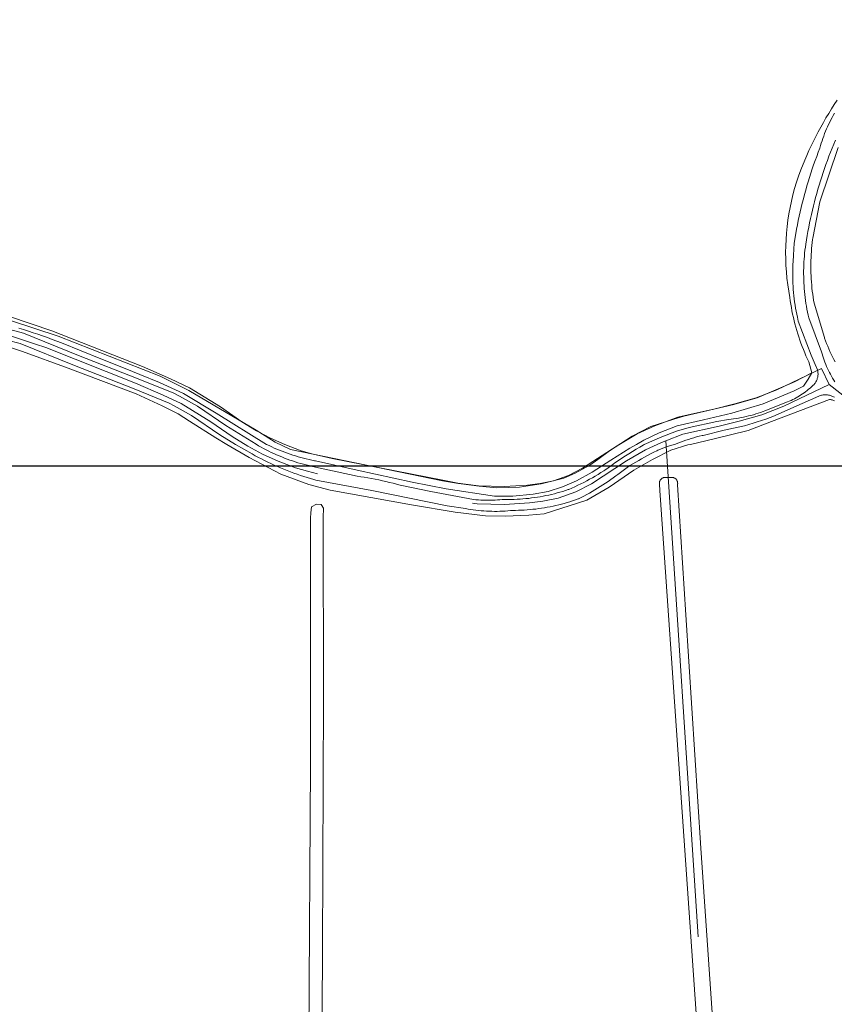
# Model space of a CAD drawing. Header units: metres. Extents: x 250001 to 257773, y 598992 to 609118.
# Tile 259 of 656: x 254212 to 254509, y 599795 to 600155. Entities that reach past the tile are written whole.
import ezdxf
from ezdxf.lldxf.tags import DXFTag

# ---------------------------------------------------------------- set-up
doc = ezdxf.new("R2010")
doc.units = ezdxf.units.M
for name, color, linetype, lineweight in [('B-WE-GR-BOUWLAND-GV', 252, 'Continuous', 13), ('B-WE-GR-GRAS-GV', 252, 'Continuous', 13), ('B-WE-KG-GRENS_PERCEEL-G', 150, 'KG-PERCEEL', 18), ('B-WE-OG-TERREIN_ERF-GV', 7, 'Continuous', 18), ('B-WE-OG-WATER-GV', 252, 'Continuous', 18), ('B-WE-OG-WATER_SLOOT-GV', 252, 'Continuous', 18), ('N-WE-OG-GBKN-G', 7, 'Continuous', 25), ('X-XX-AL-REFERENTIE-G', 7, 'Continuous', 18)]:
    doc.layers.add(name, color=color, linetype=linetype, lineweight=lineweight)
doc.styles.get("Standard").update_dxf_attribs({"font": 'NLCS-ISO.ttf'})
tags = doc.linetypes.add('KG-PERCEEL', pattern='A,5.5,-2,["P",Standard,S=1.8,R=0,X=-0.5,Y=-0.9],-2,5.5,-2,[5,NLCS.SHX,S=0.75,R=0,X=0,Y=0],-2', length=19).pattern_tags.tags
tags[6] = DXFTag(74, 10)

# ---------------------------------------------------------------- blocks, each defined once
blk = doc.blocks.new('BS2021-132-Xref-KAD-20210617')
at = {"layer": 'B-WE-KG-GRENS_PERCEEL-G', "flags": 128}
for points in [[(253952.968, 600099.459), (253964.806, 600093.209), (253971.194, 600086.059), (253990.872, 600055.154), (253997.128, 600047.305), (254007.086, 600037.428), (254017.624, 600029.148), (254040.168, 600015.492), (254051.348, 600012.069), (254067.07, 600008.866), (254082.758, 600008.041), (254097.238, 600008.232), (254099.366, 600015.051), (254101.692, 600021.242), (254103.82, 600025.723), (254106.308, 600029.289), (254109.284, 600032.666), (254115.768, 600037.924), (254121.75, 600041.361), (254129.048, 600044.62), (254136.512, 600047.425), (254148.688, 600050.5), (254156.778, 600051.701), (254167.274, 600052.116), (254179.588, 600051.556), (254189.934, 600050.565), (254197.488, 600049.231), (254207.846, 600046.654), (254223.264, 600041.432), (254256.378, 600028.386), (254266.638, 600023.948), (254273.58, 600020.702), (254284.852, 600013.721), (254292.662, 600008.285), (254298.054, 600004.972), (254303.126, 600002.268), (254308.41, 599999.912), (254314.334, 599997.638), (254318.288, 599996.534), (254325.624, 599994.787), (254366.148, 599986.888), (254371.522, 599985.863), (254379.16, 599984.799), (254388.51, 599984.575), (254397.068, 599985.142), (254401.646, 599985.713), (254406.48, 599986.666), (254412.03, 599988.629), (254417.148, 599991.265), (254429.708, 599999.445)], [(254106.84, 600016.463), (254107.68, 600018.7), (254109.46, 600022.45), (254111.43, 600025.27), (254113.8, 600027.96), (254119.46, 600032.55), (254124.7, 600035.56), (254131.53, 600038.61), (254138.45, 600041.21), (254149.97, 600044.12), (254157.38, 600045.22), (254167.26, 600045.61), (254179.13, 600045.07), (254189.05, 600044.12), (254196.13, 600042.87), (254206.02, 600040.41), (254217.355, 600036.571)], [(254217.355, 600036.571), (254221.02, 600035.33), (254253.89, 600022.38), (254263.99, 600018.01), (254270.49, 600014.97), (254281.29, 600008.28), (254289.09, 600002.85), (254294.82, 599999.33), (254300.26, 599996.43), (254305.93, 599993.9), (254312.29, 599991.46), (254316.66, 599990.24), (254320.321, 599989.278)], [(254429.708, 599999.445), (254437.076, 600003.805), (254443.506, 600006.73), (254451.898, 600009.904), (254465.508, 600013.025), (254472.74, 600014.753), (254480.536, 600016.952), (254488.04, 600019.927), (254504.346, 600027.714), (254507.15, 600021.85)], [(254447.538, 600001.305), (254453.79, 600003.67), (254467.05, 600006.71), (254474.37, 600008.46), (254482.63, 600010.79), (254490.65, 600013.97), (254507.15, 600021.85)], [(254507.15, 600021.85), (254523.37, 600009.22), (254565.82, 599983.54), (254572.45, 599979.74)], [(254376.93, 599978.547), (254378.63, 599978.31), (254388.64, 599978.07), (254397.7, 599978.67), (254402.67, 599979.29), (254408.2, 599980.38), (254414.62, 599982.65), (254420.42, 599985.64), (254433.15, 599993.93), (254440.08, 599998.03), (254445.99, 600000.72), (254447.538, 600001.305)], [(254447.538, 600001.305), (254459.352, 599820.109)]]:
    blk.add_lwpolyline(points, dxfattribs=at)
at = {"layer": 'N-WE-OG-GBKN-G'}
blk.add_lwpolyline([(251305.421, 608118.318), (256711.718, 608118.318), (256711.718, 599991.994), (251305.421, 599991.994)], close=True, dxfattribs=at)
blk = doc.blocks.new('BS2021-132-Xref-BGT-GRIJS-20210617-aangepast')
at = {"layer": 'B-WE-GR-BOUWLAND-GV', "flags": 128}
for points in [[(254208.178, 600045.227), (254225.64, 600039.512), (254262.788, 600024.907), (254268.662, 600022.05), (254273.265, 600019.668), (254297.872, 600005.222), (254304.857, 600000.777), (254310.413, 599998.078), (254365.975, 599986.648), (254371.849, 599985.696), (254379.31, 599984.743), (254385.819, 599984.108), (254394.074, 599984.426), (254402.012, 599985.537), (254410.267, 599987.601), (254414.394, 599989.506), (254419.792, 599992.363), (254422.649, 599994.427), (254426.936, 599997.602), (254435.191, 600003), (254442.017, 600006.492), (254450.431, 600009.191), (254454.082, 600010.302), (254472.338, 600014.588), (254480.911, 600016.97), (254494.563, 600022.843), (254500.851, 600026.133), (254499.761, 600030.126), (254498.74, 600032.366), (254498.257, 600033.497), (254497.79, 600034.636), (254497.342, 600035.781), (254496.912, 600036.934), (254496.499, 600038.093), (254496.105, 600039.259), (254495.729, 600040.431), (254495.372, 600041.608), (254495.033, 600042.791), (254494.712, 600043.979), (254494.41, 600045.171), (254494.126, 600046.369), (254493.862, 600047.57), (254493.616, 600048.776), (254493.389, 600049.985), (254493.18, 600051.198), (254492.991, 600052.414), (254492.821, 600053.632), (254492.071, 600058.307), (254491.792, 600060.658), (254491.576, 600063.015), (254491.425, 600065.378), (254491.337, 600067.744), (254491.314, 600070.111), (254491.355, 600072.478), (254491.461, 600074.843), (254491.63, 600077.204), (254491.864, 600079.56), (254492.161, 600081.909), (254492.522, 600084.248), (254492.947, 600086.577), (254493.434, 600088.894), (254493.984, 600091.196), (254494.597, 600093.483), (254495.271, 600095.752), (254496.007, 600098.003), (254496.803, 600100.232), (254498.257, 600103.796), (254499.022, 600105.562), (254499.812, 600107.316), (254500.628, 600109.059), (254501.469, 600110.79), (254502.334, 600112.509), (254503.225, 600114.215), (254504.14, 600115.908), (254505.079, 600117.588), (254506.042, 600119.254), (254507.029, 600120.906), (254508.04, 600122.543), (254509.075, 600124.166), (254510.133, 600125.774)], [(254509.148, 600015.852), (254508.866, 600015.987), (254508.578, 600016.107), (254508.284, 600016.212), (254507.986, 600016.303), (254507.683, 600016.377), (254507.376, 600016.436), (254486.137, 600008.41), (254477.604, 600005.112), (254465.15, 600001.987), (254456.518, 600000), (254455.64, 599999.798), (254449.403, 599997.885), (254442.727, 599994.503), (254435.901, 599990.635), (254426.851, 599984.319), (254418.697, 599979.653), (254403.114, 599974.638), (254397.488, 599974.136), (254388.906, 599973.77), (254381.661, 599973.84), (254370.641, 599975.236), (254354.596, 599977.915), (254324.892, 599983.331), (254317.158, 599985.29), (254306.875, 599989.108), (254295.337, 599995.175), (254287.195, 600000), (254283.17, 600002.385), (254273.587, 600008.499), (254269.461, 600011.19), (254263.622, 600014.053), (254254.129, 600018.419), (254229.224, 600027.857), (254212.602, 600033.88), (254207.057, 600035.725)], [(254460.18, 599769.333), (254445.354, 599983.155), (254445.23, 599985.501), (254445.206, 599985.68), (254445.198, 599985.861), (254445.205, 599986.041), (254445.229, 599986.22), (254445.269, 599986.396), (254445.323, 599986.568), (254445.393, 599986.734), (254445.477, 599986.894), (254445.576, 599987.045), (254445.687, 599987.188), (254445.81, 599987.319), (254445.944, 599987.44), (254446.089, 599987.548), (254446.242, 599987.643), (254446.404, 599987.723), (254446.572, 599987.79), (254446.745, 599987.841), (254446.922, 599987.876), (254447.101, 599987.896), (254447.225, 599987.901), (254449.388, 599987.946), (254449.577, 599987.958), (254449.766, 599987.954), (254449.955, 599987.935), (254450.141, 599987.899), (254450.323, 599987.848), (254450.501, 599987.782), (254450.672, 599987.701), (254450.836, 599987.605), (254450.991, 599987.497), (254451.137, 599987.375), (254451.272, 599987.242), (254451.395, 599987.098), (254451.505, 599986.944), (254451.602, 599986.781), (254451.685, 599986.611), (254451.754, 599986.434), (254451.807, 599986.252), (254451.845, 599986.067), (254451.867, 599985.878), (254451.872, 599985.689), (254451.862, 599985.5), (254451.836, 599985.312), (254451.811, 599985.192), (254454.85, 599937.755), (254460.381, 599852.461), (254467.843, 599742.733)], [(254315.671, 599500), (254315.815, 599549.84), (254316.045, 599595.2), (254316.487, 599682.376), (254317.7, 599883.01), (254317.772, 599973.04), (254317.835, 599974.991), (254318.174, 599977.211), (254319.897, 599978.182), (254321.59, 599977.995), (254322.472, 599976.647), (254322.435, 599973.267), (254322.523, 599907.283), (254322.115, 599815.282), (254321.454, 599682.634), (254320.798, 599595.2), (254320.383, 599539.846), (254320.196, 599500)]]:
    blk.add_lwpolyline(points, dxfattribs=at)
at = {"layer": 'B-WE-GR-GRAS-GV', "flags": 128}
blk.add_lwpolyline([(254211.187, 600042.483), (254212.94, 600041.935), (254214.689, 600041.372), (254216.433, 600040.795), (254218.172, 600040.204), (254219.906, 600039.598), (254221.635, 600038.978), (254223.359, 600038.344), (254226.791, 600037.033), (254233.961, 600034.176), (254241.123, 600031.302), (254250.066, 600027.683), (254255.426, 600025.498), (254262.566, 600022.569), (254271.31, 600018.585), (254283.302, 600011.441), (254301.735, 600000), (254302.658, 599999.542), (254303.589, 599999.098), (254304.526, 599998.669), (254305.47, 599998.254), (254306.419, 599997.854), (254307.376, 599997.468), (254308.337, 599997.098), (254309.305, 599996.743), (254310.278, 599996.402), (254311.256, 599996.077), (254312.239, 599995.767), (254313.227, 599995.473), (254314.219, 599995.193), (254315.215, 599994.929), (254316.216, 599994.681), (254317.22, 599994.448), (254318.227, 599994.231), (254319.238, 599994.029), (254319.55, 599993.971), (254334.835, 599990.598), (254354.847, 599986.173), (254367.273, 599983.748), (254384.982, 599981.119), (254391.668, 599981.025), (254399.075, 599981.795), (254404.605, 599982.784), (254409.827, 599984.463), (254414.879, 599986.685), (254420.639, 599989.902), (254427.509, 599994.233), (254434.403, 599998.611), (254436.827, 600000), (254439.556, 600001.564), (254445.106, 600004.221), (254451.634, 600006.72), (254461.279, 600008.941), (254471.679, 600011.445), (254483.067, 600014.823), (254494.374, 600019.608), (254497.775, 600021.321), (254499.536, 600023.769), (254500.851, 600026.133), (254494.563, 600022.843), (254480.911, 600016.97), (254472.338, 600014.588), (254454.082, 600010.302), (254450.431, 600009.191), (254442.017, 600006.492), (254435.191, 600003), (254426.936, 599997.602), (254422.649, 599994.427), (254419.792, 599992.363), (254414.394, 599989.506), (254410.267, 599987.601), (254402.012, 599985.537), (254394.074, 599984.426), (254385.819, 599984.108), (254379.31, 599984.743), (254371.849, 599985.696), (254365.975, 599986.648), (254310.413, 599998.078), (254304.857, 600000.777), (254297.872, 600005.222), (254273.265, 600019.668), (254268.662, 600022.05), (254262.788, 600024.907), (254225.64, 600039.512), (254208.178, 600045.227)], dxfattribs=at)
at = {"layer": 'B-WE-OG-TERREIN_ERF-GV', "flags": 128}
blk.add_lwpolyline([(254510.534, 600108.407), (254503.766, 600088.623), (254501.221, 600075.363), (254501.159, 600074.893), (254501.025, 600073.787), (254500.906, 600072.679), (254500.803, 600071.569), (254500.717, 600070.458), (254500.646, 600069.346), (254500.591, 600068.233), (254500.552, 600067.119), (254500.53, 600066.004), (254500.523, 600064.89), (254500.532, 600063.775), (254500.557, 600062.661), (254500.598, 600061.547), (254500.656, 600060.435), (254500.729, 600059.322), (254500.818, 600058.212), (254500.923, 600057.102), (254501.044, 600055.994), (254501.181, 600054.888), (254501.334, 600053.784), (254501.502, 600052.682), (254501.687, 600051.583), (254505.442, 600039.061), (254505.517, 600038.854), (254505.886, 600037.858), (254506.269, 600036.867), (254506.668, 600035.882), (254507.081, 600034.903), (254507.509, 600033.931), (254507.952, 600032.965), (254508.409, 600032.006), (254508.88, 600031.054), (254509.366, 600030.109)], dxfattribs=at)
at = {"layer": 'B-WE-OG-WATER-GV', "flags": 128}
for points in [[(254206.962, 600038.086), (254211.718, 600036.855), (254231.586, 600028.791), (254253.368, 600020.271), (254266.173, 600015.058), (254267.96, 600014.131), (254274.347, 600010.555), (254284.696, 600003.523), (254290.365, 600000), (254296.451, 599996.49), (254297.576, 599995.867), (254298.709, 599995.257), (254299.849, 599994.662), (254300.996, 599994.081), (254302.151, 599993.514), (254303.312, 599992.962), (254304.48, 599992.424), (254305.655, 599991.901), (254306.836, 599991.392), (254308.024, 599990.898), (254309.217, 599990.419), (254310.417, 599989.955), (254311.622, 599989.506), (254312.832, 599989.072), (254314.048, 599988.653), (254315.269, 599988.249), (254316.495, 599987.86), (254317.726, 599987.486), (254318.961, 599987.128), (254319.721, 599986.916), (254340.201, 599983.125), (254367.65, 599977.504), (254374.349, 599976.533), (254375.307, 599976.362), (254376.267, 599976.207), (254377.229, 599976.068), (254378.194, 599975.945), (254379.16, 599975.838), (254380.128, 599975.747), (254381.098, 599975.671), (254382.068, 599975.612), (254383.04, 599975.569), (254384.012, 599975.541), (254384.984, 599975.53), (254385.956, 599975.534), (254386.928, 599975.555), (254387.9, 599975.591), (254388.871, 599975.644), (254389.841, 599975.712), (254390.81, 599975.797), (254391.593, 599975.877), (254392.654, 599975.885), (254393.715, 599975.909), (254394.775, 599975.95), (254395.834, 599976.006), (254396.893, 599976.078), (254397.95, 599976.166), (254399.006, 599976.27), (254400.06, 599976.39), (254401.112, 599976.526), (254402.162, 599976.678), (254403.21, 599976.845), (254404.255, 599977.029), (254405.297, 599977.228), (254406.336, 599977.443), (254407.372, 599977.673), (254408.404, 599977.919), (254409.432, 599978.181), (254410.456, 599978.458), (254411.476, 599978.75), (254412.491, 599979.058), (254413.502, 599979.381), (254414.507, 599979.719), (254415.508, 599980.072), (254415.593, 599980.103), (254416.621, 599980.611), (254417.642, 599981.132), (254418.656, 599981.668), (254419.663, 599982.218), (254420.661, 599982.782), (254421.652, 599983.36), (254422.634, 599983.952), (254423.608, 599984.557), (254424.574, 599985.176), (254425.53, 599985.808), (254426.478, 599986.453), (254427.417, 599987.112), (254428.347, 599987.784), (254429.267, 599988.468), (254430.029, 599989.051), (254433.393, 599991.549), (254434.439, 599992.221), (254435.494, 599992.879), (254436.558, 599993.524), (254437.629, 599994.155), (254438.709, 599994.772), (254439.796, 599995.375), (254440.891, 599995.964), (254441.994, 599996.539), (254443.104, 599997.1), (254444.22, 599997.646), (254444.677, 599997.864), (254448.07, 599999.169), (254451.019, 600000.056), (254451.97, 600000.438), (254452.926, 600000.806), (254453.888, 600001.159), (254454.856, 600001.497), (254455.829, 600001.819), (254456.806, 600002.126), (254457.789, 600002.418), (254458.776, 600002.695), (254459.767, 600002.956), (254460.762, 600003.202), (254461.143, 600003.292), (254468.877, 600005.235), (254476.266, 600006.813), (254477.834, 600007.273), (254479.396, 600007.748), (254480.955, 600008.239), (254482.508, 600008.744), (254484.056, 600009.265), (254485.599, 600009.801), (254486.682, 600010.188), (254497.365, 600014.977), (254503.405, 600017.635), (254503.713, 600017.746), (254504.027, 600017.842), (254504.345, 600017.923), (254504.666, 600017.988), (254504.99, 600018.037), (254505.316, 600018.07), (254505.644, 600018.088), (254505.972, 600018.089), (254506.299, 600018.074), (254506.626, 600018.044), (254506.95, 600017.998), (254507.272, 600017.935), (254507.591, 600017.858), (254507.905, 600017.764), (254508.215, 600017.656), (254508.519, 600017.532), (254508.816, 600017.394), (254509.106, 600017.242)], [(254509.311, 600022.815), (254508.884, 600023.498), (254508.47, 600024.189), (254508.071, 600024.887), (254507.685, 600025.594), (254507.313, 600026.309), (254506.956, 600027.03), (254506.613, 600027.759), (254506.284, 600028.494), (254505.97, 600029.235), (254505.671, 600029.983), (254505.387, 600030.736), (254505.118, 600031.495), (254504.864, 600032.26), (254504.625, 600033.028), (254504.402, 600033.802), (254504.39, 600033.844), (254499.729, 600046.192), (254499.495, 600047.249), (254499.278, 600048.309), (254499.075, 600049.373), (254498.889, 600050.439), (254498.718, 600051.508), (254498.563, 600052.58), (254498.424, 600053.653), (254498.301, 600054.729), (254498.194, 600055.806), (254498.103, 600056.885), (254498.027, 600057.965), (254497.968, 600059.046), (254497.924, 600060.128), (254497.897, 600061.21), (254497.886, 600062.292), (254497.89, 600063.375), (254497.911, 600064.457), (254497.948, 600065.539), (254498, 600066.62), (254498.069, 600067.701), (254498.153, 600068.78), (254498.253, 600069.858), (254498.37, 600070.934), (254498.502, 600072.009), (254498.65, 600073.081), (254498.657, 600073.13), (254498.905, 600074.694), (254499.169, 600076.255), (254499.449, 600077.814), (254499.744, 600079.369), (254500.055, 600080.922), (254500.382, 600082.471), (254500.724, 600084.017), (254501.082, 600085.559), (254501.455, 600087.098), (254501.844, 600088.633), (254502.249, 600090.164), (254502.669, 600091.69), (254503.104, 600093.213), (254503.555, 600094.731), (254504.021, 600096.244), (254504.502, 600097.752), (254504.999, 600099.256), (254505.51, 600100.754), (254506.037, 600102.247), (254506.579, 600103.735), (254507.136, 600105.218), (254507.708, 600106.694), (254508.294, 600108.165), (254508.896, 600109.629), (254509.512, 600111.088)], [(254509.159, 600120.964), (254508.701, 600120.163), (254508.257, 600119.355), (254507.827, 600118.54), (254507.411, 600117.716), (254507.009, 600116.886), (254506.622, 600116.049), (254506.249, 600115.206), (254505.892, 600114.356), (254505.549, 600113.5), (254505.22, 600112.638), (254504.907, 600111.77), (254504.609, 600110.898), (254504.326, 600110.02), (254504.059, 600109.137), (254503.807, 600108.25), (254503.799, 600108.231), (254503.212, 600106.714), (254502.64, 600105.192), (254502.084, 600103.665), (254501.543, 600102.132), (254501.017, 600100.593), (254500.507, 600099.049), (254500.013, 600097.5), (254499.535, 600095.946), (254499.072, 600094.388), (254498.625, 600092.825), (254498.194, 600091.257), (254497.778, 600089.685), (254497.379, 600088.109), (254496.995, 600086.529), (254496.628, 600084.946), (254496.276, 600083.358), (254495.941, 600081.767), (254495.622, 600080.173), (254495.319, 600078.576), (254495.031, 600076.976), (254494.367, 600073.444), (254494.168, 600069.122), (254494.006, 600066.844), (254493.951, 600065.704), (254493.912, 600064.563), (254493.891, 600063.421), (254493.886, 600062.28), (254493.898, 600061.138), (254493.927, 600059.997), (254493.972, 600058.856), (254494.035, 600057.716), (254494.114, 600056.577), (254494.211, 600055.439), (254494.324, 600054.303), (254494.454, 600053.169), (254494.6, 600052.037), (254494.764, 600050.907), (254494.944, 600049.779), (254495.14, 600048.655), (254495.354, 600047.533), (254495.583, 600046.415), (254495.885, 600045.048), (254500.59, 600032.586), (254502.036, 600029.211), (254502.939, 600027.255), (254502.999, 600027.014), (254503.057, 600026.715), (254503.1, 600026.413), (254503.126, 600026.11), (254503.137, 600025.805), (254503.132, 600025.5), (254503.111, 600025.196), (254503.074, 600024.894), (254503.021, 600024.593), (254502.952, 600024.297), (254502.868, 600024.003), (254502.769, 600023.715), (254502.654, 600023.433), (254502.525, 600023.157), (254502.382, 600022.888), (254502.225, 600022.626), (254502.054, 600022.374), (254501.87, 600022.131), (254501.674, 600021.898), (254501.249, 600021.485), (254500.742, 600021.013), (254500.224, 600020.553), (254499.696, 600020.105), (254499.157, 600019.669), (254498.608, 600019.246), (254498.05, 600018.835), (254497.482, 600018.438), (254496.905, 600018.054), (254496.32, 600017.683), (254495.726, 600017.326), (254495.124, 600016.982), (254494.515, 600016.653), (254493.898, 600016.338), (254493.274, 600016.037), (254492.643, 600015.751), (254492.005, 600015.479), (254483.738, 600012.219), (254483.051, 600011.967), (254482.176, 600011.662), (254481.296, 600011.373), (254480.412, 600011.098), (254479.522, 600010.839), (254478.628, 600010.595), (254477.731, 600010.367), (254476.829, 600010.154), (254475.924, 600009.957), (254475.015, 600009.775), (254474.104, 600009.609), (254473.19, 600009.459), (254472.273, 600009.325), (254471.354, 600009.207), (254470.433, 600009.104), (254466.152, 600008.373), (254456.053, 600006.114), (254451.477, 600004.796), (254446.11, 600002.762), (254439.576, 599999.895), (254439.321, 599999.75), (254437.997, 599998.981), (254436.68, 599998.198), (254435.372, 599997.402), (254434.072, 599996.592), (254432.781, 599995.769), (254431.499, 599994.932), (254430.225, 599994.082), (254428.96, 599993.219), (254427.704, 599992.342), (254426.458, 599991.453), (254425.22, 599990.55), (254424.87, 599990.325), (254423.85, 599989.682), (254422.822, 599989.053), (254421.786, 599988.438), (254420.741, 599987.836), (254419.689, 599987.249), (254418.629, 599986.675), (254417.561, 599986.116), (254416.486, 599985.571), (254415.404, 599985.04), (254414.315, 599984.523), (254413.219, 599984.021), (254412.117, 599983.534), (254411.92, 599983.468), (254410.913, 599983.14), (254409.902, 599982.827), (254408.885, 599982.53), (254407.865, 599982.248), (254406.84, 599981.982), (254405.811, 599981.731), (254404.778, 599981.495), (254403.743, 599981.276), (254402.704, 599981.072), (254401.662, 599980.883), (254400.617, 599980.711), (254399.57, 599980.554), (254398.52, 599980.413), (254397.469, 599980.288), (254396.415, 599980.179), (254395.361, 599980.086), (254394.304, 599980.008), (254393.247, 599979.947), (254392.189, 599979.902), (254391.131, 599979.872), (254390.072, 599979.859), (254389.013, 599979.862), (254387.954, 599979.881), (254387.776, 599979.861), (254386.907, 599979.774), (254386.037, 599979.703), (254385.166, 599979.648), (254384.294, 599979.609), (254383.422, 599979.586), (254382.549, 599979.579), (254381.677, 599979.588), (254380.804, 599979.613), (254379.932, 599979.655), (254379.062, 599979.712), (254378.192, 599979.785), (254377.324, 599979.874), (254361.764, 599982.843), (254350.498, 599985.096), (254349.206, 599985.456), (254347.909, 599985.8), (254346.609, 599986.13), (254345.305, 599986.443), (254343.997, 599986.741), (254342.685, 599987.024), (254341.371, 599987.29), (254340.053, 599987.541), (254338.733, 599987.777), (254337.409, 599987.996), (254336.083, 599988.2), (254334.755, 599988.388), (254318.477, 599991.943), (254318.235, 599991.995), (254317.215, 599992.227), (254316.199, 599992.474), (254315.187, 599992.736), (254314.179, 599993.014), (254313.175, 599993.308), (254312.176, 599993.617), (254311.181, 599993.941), (254310.192, 599994.28), (254309.208, 599994.634), (254308.229, 599995.003), (254307.257, 599995.387), (254306.29, 599995.786), (254305.33, 599996.2), (254304.375, 599996.629), (254303.428, 599997.072), (254302.488, 599997.529), (254301.554, 599998.001), (254300.628, 599998.487), (254299.709, 599998.987), (254298.799, 599999.501), (254297.896, 600000.029), (254286.876, 600006.878), (254276.452, 600013.961), (254269.859, 600017.652), (254267.852, 600018.693), (254254.85, 600023.986), (254233.067, 600032.507), (254212.977, 600040.661), (254207.945, 600041.963)]]:
    blk.add_lwpolyline(points, dxfattribs=at)
at = {"layer": 'B-WE-OG-WATER_SLOOT-GV', "flags": 128}
for points in [[(254207.945, 600041.963), (254212.977, 600040.661), (254233.067, 600032.507), (254254.85, 600023.986), (254267.852, 600018.693), (254269.859, 600017.652), (254276.452, 600013.961), (254286.876, 600006.878), (254297.896, 600000.029), (254298.799, 599999.501), (254299.709, 599998.987), (254300.628, 599998.487), (254301.554, 599998.001), (254302.488, 599997.529), (254303.428, 599997.072), (254304.375, 599996.629), (254305.33, 599996.2), (254306.29, 599995.786), (254307.257, 599995.387), (254308.229, 599995.003), (254309.208, 599994.634), (254310.192, 599994.28), (254311.181, 599993.941), (254312.176, 599993.617), (254313.175, 599993.308), (254314.179, 599993.014), (254315.187, 599992.736), (254316.199, 599992.474), (254317.215, 599992.227), (254318.235, 599991.995), (254318.477, 599991.943), (254334.755, 599988.388), (254336.083, 599988.2), (254337.409, 599987.996), (254338.733, 599987.777), (254340.053, 599987.541), (254341.371, 599987.29), (254342.685, 599987.024), (254343.997, 599986.741), (254345.305, 599986.443), (254346.609, 599986.13), (254347.909, 599985.8), (254349.206, 599985.456), (254350.498, 599985.096), (254361.764, 599982.843), (254377.324, 599979.874), (254378.192, 599979.785), (254379.062, 599979.712), (254379.932, 599979.655), (254380.804, 599979.613), (254381.677, 599979.588), (254382.549, 599979.579), (254383.422, 599979.586), (254384.294, 599979.609), (254385.166, 599979.648), (254386.037, 599979.703), (254386.907, 599979.774), (254387.776, 599979.861), (254387.954, 599979.881), (254389.013, 599979.862), (254390.072, 599979.859), (254391.131, 599979.872), (254392.189, 599979.902), (254393.247, 599979.947), (254394.304, 599980.008), (254395.361, 599980.086), (254396.415, 599980.179), (254397.469, 599980.288), (254398.52, 599980.413), (254399.57, 599980.554), (254400.617, 599980.711), (254401.662, 599980.883), (254402.704, 599981.072), (254403.743, 599981.276), (254404.778, 599981.495), (254405.811, 599981.731), (254406.84, 599981.982), (254407.865, 599982.248), (254408.885, 599982.53), (254409.902, 599982.827), (254410.913, 599983.14), (254411.92, 599983.468), (254412.117, 599983.534), (254413.219, 599984.021), (254414.315, 599984.523), (254415.404, 599985.04), (254416.486, 599985.571), (254417.561, 599986.116), (254418.629, 599986.675), (254419.689, 599987.249), (254420.741, 599987.836), (254421.786, 599988.438), (254422.822, 599989.053), (254423.85, 599989.682), (254424.87, 599990.325), (254425.22, 599990.55), (254426.458, 599991.453), (254427.704, 599992.342), (254428.96, 599993.219), (254430.225, 599994.082), (254431.499, 599994.932), (254432.781, 599995.769), (254434.072, 599996.592), (254435.372, 599997.402), (254436.68, 599998.198), (254437.997, 599998.981), (254439.321, 599999.75), (254439.576, 599999.895), (254446.11, 600002.762), (254451.477, 600004.796), (254456.053, 600006.114), (254466.152, 600008.373), (254470.433, 600009.104), (254471.354, 600009.207), (254472.273, 600009.325), (254473.19, 600009.459), (254474.104, 600009.609), (254475.015, 600009.775), (254475.924, 600009.957), (254476.829, 600010.154), (254477.731, 600010.367), (254478.628, 600010.595), (254479.522, 600010.839), (254480.412, 600011.098), (254481.296, 600011.373), (254482.176, 600011.662), (254483.051, 600011.967), (254483.738, 600012.219), (254492.005, 600015.479), (254492.643, 600015.751), (254493.274, 600016.037), (254493.898, 600016.338), (254494.515, 600016.653), (254495.124, 600016.982), (254495.726, 600017.326), (254496.32, 600017.683), (254496.905, 600018.054), (254497.482, 600018.438), (254498.05, 600018.835), (254498.608, 600019.246), (254499.157, 600019.669), (254499.696, 600020.105), (254500.224, 600020.553), (254500.742, 600021.013), (254501.249, 600021.485), (254501.674, 600021.898), (254501.87, 600022.131), (254502.054, 600022.374), (254502.225, 600022.626), (254502.382, 600022.888), (254502.525, 600023.157), (254502.654, 600023.433), (254502.769, 600023.715), (254502.868, 600024.003), (254502.952, 600024.297), (254503.021, 600024.593), (254503.074, 600024.894), (254503.111, 600025.196), (254503.132, 600025.5), (254503.137, 600025.805), (254503.126, 600026.11), (254503.1, 600026.413), (254503.057, 600026.715), (254502.999, 600027.014), (254502.939, 600027.255), (254502.036, 600029.211), (254500.59, 600032.586), (254495.885, 600045.048), (254495.583, 600046.415), (254495.354, 600047.533), (254495.14, 600048.655), (254494.944, 600049.779), (254494.764, 600050.907), (254494.6, 600052.037), (254494.454, 600053.169), (254494.324, 600054.303), (254494.211, 600055.439), (254494.114, 600056.577), (254494.035, 600057.716), (254493.972, 600058.856), (254493.927, 600059.997), (254493.898, 600061.138), (254493.886, 600062.28), (254493.891, 600063.421), (254493.912, 600064.563), (254493.951, 600065.704), (254494.006, 600066.844), (254494.168, 600069.122), (254494.367, 600073.444), (254495.031, 600076.976), (254495.319, 600078.576), (254495.622, 600080.173), (254495.941, 600081.767), (254496.276, 600083.358), (254496.628, 600084.946), (254496.995, 600086.529), (254497.379, 600088.109), (254497.778, 600089.685), (254498.194, 600091.257), (254498.625, 600092.825), (254499.072, 600094.388), (254499.535, 600095.946), (254500.013, 600097.5), (254500.507, 600099.049), (254501.017, 600100.593), (254501.543, 600102.132), (254502.084, 600103.665), (254502.64, 600105.192), (254503.212, 600106.714), (254503.799, 600108.231), (254503.807, 600108.25), (254504.059, 600109.137), (254504.326, 600110.02), (254504.609, 600110.898), (254504.907, 600111.77), (254505.22, 600112.638), (254505.549, 600113.5), (254505.892, 600114.356), (254506.249, 600115.206), (254506.622, 600116.049), (254507.009, 600116.886), (254507.411, 600117.716), (254507.827, 600118.54), (254508.257, 600119.355), (254508.701, 600120.163), (254509.159, 600120.964)], [(254509.512, 600111.088), (254508.896, 600109.629), (254508.294, 600108.165), (254507.708, 600106.694), (254507.136, 600105.218), (254506.579, 600103.735), (254506.037, 600102.247), (254505.51, 600100.754), (254504.999, 600099.256), (254504.502, 600097.752), (254504.021, 600096.244), (254503.555, 600094.731), (254503.104, 600093.213), (254502.669, 600091.69), (254502.249, 600090.164), (254501.844, 600088.633), (254501.455, 600087.098), (254501.082, 600085.559), (254500.724, 600084.017), (254500.382, 600082.471), (254500.055, 600080.922), (254499.744, 600079.369), (254499.449, 600077.814), (254499.169, 600076.255), (254498.905, 600074.694), (254498.657, 600073.13), (254498.65, 600073.081), (254498.502, 600072.009), (254498.37, 600070.934), (254498.253, 600069.858), (254498.153, 600068.78), (254498.069, 600067.701), (254498, 600066.62), (254497.948, 600065.539), (254497.911, 600064.457), (254497.89, 600063.375), (254497.886, 600062.292), (254497.897, 600061.21), (254497.924, 600060.128), (254497.968, 600059.046), (254498.027, 600057.965), (254498.103, 600056.885), (254498.194, 600055.806), (254498.301, 600054.729), (254498.424, 600053.653), (254498.563, 600052.58), (254498.718, 600051.508), (254498.889, 600050.439), (254499.075, 600049.373), (254499.278, 600048.309), (254499.495, 600047.249), (254499.729, 600046.192), (254504.39, 600033.844), (254504.402, 600033.802), (254504.625, 600033.028), (254504.864, 600032.26), (254505.118, 600031.495), (254505.387, 600030.736), (254505.671, 600029.983), (254505.97, 600029.235), (254506.284, 600028.494), (254506.613, 600027.759), (254506.956, 600027.03), (254507.313, 600026.309), (254507.685, 600025.594), (254508.071, 600024.887), (254508.47, 600024.189), (254508.884, 600023.498), (254509.311, 600022.815)], [(254509.106, 600017.242), (254508.816, 600017.394), (254508.519, 600017.532), (254508.215, 600017.656), (254507.905, 600017.764), (254507.591, 600017.858), (254507.272, 600017.935), (254506.95, 600017.998), (254506.626, 600018.044), (254506.299, 600018.074), (254505.972, 600018.089), (254505.644, 600018.088), (254505.316, 600018.07), (254504.99, 600018.037), (254504.666, 600017.988), (254504.345, 600017.923), (254504.027, 600017.842), (254503.713, 600017.746), (254503.405, 600017.635), (254497.365, 600014.977), (254486.682, 600010.188), (254485.599, 600009.801), (254484.056, 600009.265), (254482.508, 600008.744), (254480.955, 600008.239), (254479.396, 600007.748), (254477.834, 600007.273), (254476.266, 600006.813), (254468.877, 600005.235), (254461.143, 600003.292), (254460.762, 600003.202), (254459.767, 600002.956), (254458.776, 600002.695), (254457.789, 600002.418), (254456.806, 600002.126), (254455.829, 600001.819), (254454.856, 600001.497), (254453.888, 600001.159), (254452.926, 600000.806), (254451.97, 600000.438), (254451.019, 600000.056), (254448.07, 599999.169), (254444.677, 599997.864), (254444.22, 599997.646), (254443.104, 599997.1), (254441.994, 599996.539), (254440.891, 599995.964), (254439.796, 599995.375), (254438.709, 599994.772), (254437.629, 599994.155), (254436.558, 599993.524), (254435.494, 599992.879), (254434.439, 599992.221), (254433.393, 599991.549), (254430.029, 599989.051), (254429.267, 599988.468), (254428.347, 599987.784), (254427.417, 599987.112), (254426.478, 599986.453), (254425.53, 599985.808), (254424.574, 599985.176), (254423.608, 599984.557), (254422.634, 599983.952), (254421.652, 599983.36), (254420.661, 599982.782), (254419.663, 599982.218), (254418.656, 599981.668), (254417.642, 599981.132), (254416.621, 599980.611), (254415.593, 599980.103), (254415.508, 599980.072), (254414.507, 599979.719), (254413.502, 599979.381), (254412.491, 599979.058), (254411.476, 599978.75), (254410.456, 599978.458), (254409.432, 599978.181), (254408.404, 599977.919), (254407.372, 599977.673), (254406.336, 599977.443), (254405.297, 599977.228), (254404.255, 599977.029), (254403.21, 599976.845), (254402.162, 599976.678), (254401.112, 599976.526), (254400.06, 599976.39), (254399.006, 599976.27), (254397.95, 599976.166), (254396.893, 599976.078), (254395.834, 599976.006), (254394.775, 599975.95), (254393.715, 599975.909), (254392.654, 599975.885), (254391.593, 599975.877), (254390.81, 599975.797), (254389.841, 599975.712), (254388.871, 599975.644), (254387.9, 599975.591), (254386.928, 599975.555), (254385.956, 599975.534), (254384.984, 599975.53), (254384.012, 599975.541), (254383.04, 599975.569), (254382.068, 599975.612), (254381.098, 599975.671), (254380.128, 599975.747), (254379.16, 599975.838), (254378.194, 599975.945), (254377.229, 599976.068), (254376.267, 599976.207), (254375.307, 599976.362), (254374.349, 599976.533), (254367.65, 599977.504), (254340.201, 599983.125), (254319.721, 599986.916), (254318.961, 599987.128), (254317.726, 599987.486), (254316.495, 599987.86), (254315.269, 599988.249), (254314.048, 599988.653), (254312.832, 599989.072), (254311.622, 599989.506), (254310.417, 599989.955), (254309.217, 599990.419), (254308.024, 599990.898), (254306.836, 599991.392), (254305.655, 599991.901), (254304.48, 599992.424), (254303.312, 599992.962), (254302.151, 599993.514), (254300.996, 599994.081), (254299.849, 599994.662), (254298.709, 599995.257), (254297.576, 599995.867), (254296.451, 599996.49), (254290.365, 600000), (254284.696, 600003.523), (254274.347, 600010.555), (254267.96, 600014.131), (254266.173, 600015.058), (254253.368, 600020.271), (254231.586, 600028.791), (254211.718, 600036.855), (254206.962, 600038.086)], [(254207.057, 600035.725), (254212.602, 600033.88), (254229.224, 600027.857), (254254.129, 600018.419), (254263.622, 600014.053), (254269.461, 600011.19), (254273.587, 600008.499), (254283.17, 600002.385), (254287.195, 600000), (254295.337, 599995.175), (254306.875, 599989.108), (254317.158, 599985.29), (254324.892, 599983.331), (254354.596, 599977.915), (254370.641, 599975.236), (254381.661, 599973.84), (254388.906, 599973.77), (254397.488, 599974.136), (254403.114, 599974.638), (254418.697, 599979.653), (254426.851, 599984.319), (254435.901, 599990.635), (254442.727, 599994.503), (254449.403, 599997.885), (254455.64, 599999.798), (254456.518, 600000), (254465.15, 600001.987), (254477.604, 600005.112), (254486.137, 600008.41), (254507.376, 600016.436), (254507.683, 600016.377), (254507.986, 600016.303), (254508.284, 600016.212), (254508.578, 600016.107), (254508.866, 600015.987), (254509.148, 600015.852)], [(254509.366, 600030.109), (254508.88, 600031.054), (254508.409, 600032.006), (254507.952, 600032.965), (254507.509, 600033.931), (254507.081, 600034.903), (254506.668, 600035.882), (254506.269, 600036.867), (254505.886, 600037.858), (254505.517, 600038.854), (254505.442, 600039.061), (254501.687, 600051.583), (254501.502, 600052.682), (254501.334, 600053.784), (254501.181, 600054.888), (254501.044, 600055.994), (254500.923, 600057.102), (254500.818, 600058.212), (254500.729, 600059.322), (254500.656, 600060.435), (254500.598, 600061.547), (254500.557, 600062.661), (254500.532, 600063.775), (254500.523, 600064.89), (254500.53, 600066.004), (254500.552, 600067.119), (254500.591, 600068.233), (254500.646, 600069.346), (254500.717, 600070.458), (254500.803, 600071.569), (254500.906, 600072.679), (254501.025, 600073.787), (254501.159, 600074.893), (254501.221, 600075.363), (254503.766, 600088.623), (254510.534, 600108.407)], [(254510.133, 600125.774), (254509.075, 600124.166), (254508.04, 600122.543), (254507.029, 600120.906), (254506.042, 600119.254), (254505.079, 600117.588), (254504.14, 600115.908), (254503.225, 600114.215), (254502.334, 600112.509), (254501.469, 600110.79), (254500.628, 600109.059), (254499.812, 600107.316), (254499.022, 600105.562), (254498.257, 600103.796), (254496.803, 600100.232), (254496.007, 600098.003), (254495.271, 600095.752), (254494.597, 600093.483), (254493.984, 600091.196), (254493.434, 600088.894), (254492.947, 600086.577), (254492.522, 600084.248), (254492.161, 600081.909), (254491.864, 600079.56), (254491.63, 600077.204), (254491.461, 600074.843), (254491.355, 600072.478), (254491.314, 600070.111), (254491.337, 600067.744), (254491.425, 600065.378), (254491.576, 600063.015), (254491.792, 600060.658), (254492.071, 600058.307), (254492.821, 600053.632), (254492.991, 600052.414), (254493.18, 600051.198), (254493.389, 600049.985), (254493.616, 600048.776), (254493.862, 600047.57), (254494.126, 600046.369), (254494.41, 600045.171), (254494.712, 600043.979), (254495.033, 600042.791), (254495.372, 600041.608), (254495.729, 600040.431), (254496.105, 600039.259), (254496.499, 600038.093), (254496.912, 600036.934), (254497.342, 600035.781), (254497.79, 600034.636), (254498.257, 600033.497), (254498.74, 600032.366), (254499.761, 600030.126), (254500.851, 600026.133), (254499.536, 600023.769), (254497.775, 600021.321), (254494.374, 600019.608), (254483.067, 600014.823), (254471.679, 600011.445), (254461.279, 600008.941), (254451.634, 600006.72), (254445.106, 600004.221), (254439.556, 600001.564), (254436.827, 600000), (254434.403, 599998.611), (254427.509, 599994.233), (254420.639, 599989.902), (254414.879, 599986.685), (254409.827, 599984.463), (254404.605, 599982.784), (254399.075, 599981.795), (254391.668, 599981.025), (254384.982, 599981.119), (254367.273, 599983.748), (254354.847, 599986.173), (254334.835, 599990.598), (254319.55, 599993.971), (254319.238, 599994.029), (254318.227, 599994.231), (254317.22, 599994.448), (254316.216, 599994.681), (254315.215, 599994.929), (254314.219, 599995.193), (254313.227, 599995.473), (254312.239, 599995.767), (254311.256, 599996.077), (254310.278, 599996.402), (254309.305, 599996.743), (254308.337, 599997.098), (254307.376, 599997.468), (254306.419, 599997.854), (254305.47, 599998.254), (254304.526, 599998.669), (254303.589, 599999.098), (254302.658, 599999.542), (254301.735, 600000), (254283.302, 600011.441), (254271.31, 600018.585), (254262.566, 600022.569), (254255.426, 600025.498), (254250.066, 600027.683), (254241.123, 600031.302), (254233.961, 600034.176), (254226.791, 600037.033), (254223.359, 600038.344), (254221.635, 600038.978), (254219.906, 600039.598), (254218.172, 600040.204), (254216.433, 600040.795), (254214.689, 600041.372), (254212.94, 600041.935), (254211.187, 600042.483)]]:
    blk.add_lwpolyline(points, dxfattribs=at)
at = {"layer": 'N-WE-OG-GBKN-G'}
blk.add_lwpolyline([(251305.421, 608118.318), (256711.718, 608118.318), (256711.718, 599991.994), (251305.421, 599991.994)], close=True, dxfattribs=at)

msp = doc.modelspace()

# ---------------------------------------------------------------- block references
at = {"layer": 'X-XX-AL-REFERENTIE-G'}
for name in ['BS2021-132-Xref-BGT-GRIJS-20210617-aangepast', 'BS2021-132-Xref-KAD-20210617']:
    msp.add_blockref(name, (0, 0), dxfattribs=at)

doc.saveas('drawing.dxf')
